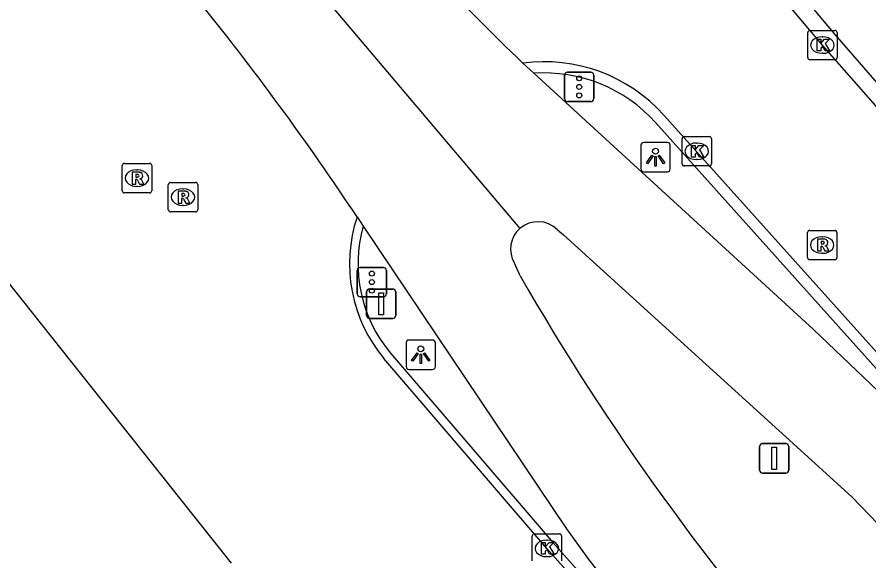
# Model space of a CAD drawing. Extents: x 159489 to 160304, y 383826 to 384530.
# Drawn here: x 160033.79 to 160062.78, y 384153.53 to 384172.02 of the extents above; entities that cross this region are included whole.
import ezdxf

# ---------------------------------------------------------------- set-up
doc = ezdxf.new("R2010")
doc.units = 0
for name, color, linetype in [('IMGEO_Berm_open', 7, 'Continuous'), ('IMGEO_Kolk', 7, 'Continuous'), ('IMGEO_Lichtpunt', 7, 'Continuous'), ('IMGEO_OVBaan_gesloten', 7, 'Continuous'), ('IMGEO_Rijbaan_lokaal_gesloten', 7, 'Continuous'), ('IMGEO_Rioolput', 7, 'Continuous'), ('IMGEO_Verkeersbordpaal', 7, 'Continuous'), ('IMGEO_Verkeersregelinstallatiepaal', 7, 'Continuous'), ('IMGEO_Voetpad_open', 7, 'Continuous')]:
    doc.layers.add(name, color=color, linetype=linetype)

msp = doc.modelspace()

# ---------------------------------------------------------------- linework, layer by layer
at = {"layer": 'IMGEO_Berm_open'}
for points in [[(160067.265, 384155.319), (160064.412, 384158.526), (160064.218, 384158.742), (160055.515, 384168.433)], [(160046.495, 384160.595), (160052.037, 384154.144), (160055.592, 384150.156), (160057.705, 384147.961)]]:
    msp.add_lwpolyline(points, dxfattribs=at)
for centre, radius, start, end in [((160051.726, 384165.022), 5.098, 41.9966, 93.9479), ((160050.11, 384163.632), 4.721, 164.2538, 220.0299)]:
    msp.add_arc(centre, radius, start, end, dxfattribs=at)
at = {"layer": 'IMGEO_Kolk'}
for p, q in [((160060.694, 384170.64), (160060.694, 384171.492)), ((160060.769, 384171.566), (160061.621, 384171.566)), ((160061.182, 384171.346), (160061.207, 384171.346)), ((160061.695, 384171.492), (160061.695, 384170.64)), ((160061.205, 384170.786), (160061.18, 384170.786)), ((160061.621, 384170.566), (160060.769, 384170.566)), ((160056.417, 384167.029), (160056.417, 384167.881)), ((160056.492, 384167.955), (160057.344, 384167.955)), ((160057.418, 384167.881), (160057.418, 384167.029)), ((160056.905, 384167.735), (160056.93, 384167.735)), ((160056.928, 384167.175), (160056.903, 384167.175)), ((160057.344, 384166.955), (160056.492, 384166.955)), ((160051.319, 384153.528), (160051.319, 384154.38)), ((160051.394, 384154.454), (160052.246, 384154.454)), ((160052.32, 384154.38), (160052.32, 384153.528)), ((160051.807, 384154.234), (160051.832, 384154.234)), ((160051.83, 384153.674), (160051.805, 384153.674))]:
    msp.add_line(p, q, dxfattribs=at)
for points in [[(160060.694, 384170.64), (160060.694, 384171.492)], [(160060.769, 384171.566), (160061.621, 384171.566)], [(160061.695, 384171.492), (160061.695, 384170.64)], [(160061.015, 384171.266), (160061.138, 384171.266), (160061.138, 384171.115), (160061.268, 384171.266), (160061.432, 384171.266), (160061.286, 384171.115), (160061.439, 384170.866), (160061.287, 384170.866), (160061.202, 384171.03), (160061.138, 384170.963), (160061.138, 384170.866), (160061.015, 384170.866), (160061.015, 384171.266)], [(160061.621, 384170.566), (160060.769, 384170.566)], [(160056.417, 384167.029), (160056.417, 384167.881)], [(160056.492, 384167.955), (160057.344, 384167.955)], [(160057.418, 384167.881), (160057.418, 384167.029)], [(160056.738, 384167.655), (160056.861, 384167.655), (160056.861, 384167.504), (160056.991, 384167.655), (160057.155, 384167.655), (160057.009, 384167.504), (160057.162, 384167.255), (160057.01, 384167.255), (160056.925, 384167.419), (160056.861, 384167.352), (160056.861, 384167.255), (160056.738, 384167.255), (160056.738, 384167.655)], [(160057.344, 384166.955), (160056.492, 384166.955)], [(160051.319, 384153.528), (160051.319, 384154.38)], [(160051.394, 384154.454), (160052.246, 384154.454)], [(160052.32, 384154.38), (160052.32, 384153.528)], [(160051.64, 384154.154), (160051.763, 384154.154), (160051.763, 384154.003), (160051.893, 384154.154), (160052.057, 384154.154), (160051.911, 384154.003), (160052.064, 384153.754), (160051.912, 384153.754), (160051.827, 384153.918), (160051.763, 384153.851), (160051.763, 384153.754), (160051.64, 384153.754), (160051.64, 384154.154)]]:
    msp.add_lwpolyline(points, dxfattribs=at)
for centre, start, end in [((160060.771, 384171.49), 91.552, 178.448), ((160060.771, 384171.49), 91.552, 178.448), ((160061.619, 384171.49), 1.552, 88.448), ((160061.619, 384171.49), 1.552, 88.448), ((160060.771, 384170.642), 181.552, 268.448), ((160060.771, 384170.642), 181.552, 268.448), ((160061.619, 384170.642), 271.552, 358.448), ((160061.619, 384170.642), 271.552, 358.448), ((160056.494, 384167.879), 91.552, 178.448), ((160056.494, 384167.879), 91.552, 178.448), ((160057.342, 384167.879), 1.552, 88.448), ((160057.342, 384167.879), 1.552, 88.448), ((160056.494, 384167.031), 181.552, 268.448), ((160056.494, 384167.031), 181.552, 268.448), ((160057.342, 384167.031), 271.552, 358.448), ((160057.342, 384167.031), 271.552, 358.448), ((160051.396, 384154.378), 91.552, 178.448), ((160051.396, 384154.378), 91.552, 178.448), ((160052.244, 384154.378), 1.552, 88.448), ((160052.244, 384154.378), 1.552, 88.448)]:
    msp.add_arc(centre, 0.0765, start, end, dxfattribs=at)
for centre, major_axis, ratio, start_param, end_param in [((160061.181, 384171.066), (-0.387, 0.002), 0.722429, 4.712389, 7.853982), ((160061.206, 384171.066), (-0.39, 0.002), 0.717154, 1.570796, 4.712389), ((160056.904, 384167.455), (-0.387, 0.002), 0.722429, 4.712389, 7.853982), ((160056.929, 384167.455), (-0.39, 0.002), 0.717154, 1.570796, 4.712389), ((160051.806, 384153.954), (-0.387, 0.002), 0.722429, 4.712389, 7.853982), ((160051.831, 384153.954), (-0.39, 0.002), 0.717154, 1.570796, 4.712389)]:
    msp.add_ellipse(centre, major_axis=major_axis, ratio=ratio, start_param=start_param, end_param=end_param, dxfattribs=at)
at = {"layer": 'IMGEO_Lichtpunt'}
for p, q in [((160055.018, 384167.66), (160055.018, 384166.853)), ((160055.018, 384167.66), (160055.018, 384166.853)), ((160055.92, 384167.755), (160055.112, 384167.755)), ((160055.92, 384167.755), (160055.112, 384167.755)), ((160056.014, 384166.853), (160056.014, 384167.66)), ((160056.014, 384166.853), (160056.014, 384167.66)), ((160055.112, 384166.759), (160055.92, 384166.759)), ((160055.112, 384166.759), (160055.92, 384166.759)), ((160047.029, 384160.942), (160047.029, 384160.135)), ((160047.029, 384160.942), (160047.029, 384160.135)), ((160047.931, 384161.037), (160047.123, 384161.037)), ((160047.931, 384161.037), (160047.123, 384161.037)), ((160048.025, 384160.135), (160048.025, 384160.942)), ((160048.025, 384160.135), (160048.025, 384160.942)), ((160047.123, 384160.041), (160047.931, 384160.041)), ((160047.123, 384160.041), (160047.931, 384160.041))]:
    msp.add_line(p, q, dxfattribs=at)
for points in [[(160055.392, 384167.324), (160055.431, 384167.296), (160055.243, 384167.034), (160055.205, 384167.061), (160055.392, 384167.324)], [(160055.604, 384167.296), (160055.642, 384167.323), (160055.829, 384167.061), (160055.79, 384167.033), (160055.604, 384167.296)], [(160055.494, 384167.276), (160055.541, 384167.276), (160055.541, 384166.954), (160055.494, 384166.954), (160055.494, 384167.276)], [(160047.403, 384160.606), (160047.442, 384160.578), (160047.254, 384160.316), (160047.216, 384160.343), (160047.403, 384160.606)], [(160047.505, 384160.558), (160047.552, 384160.558), (160047.552, 384160.236), (160047.505, 384160.236), (160047.505, 384160.558)], [(160047.615, 384160.578), (160047.653, 384160.605), (160047.84, 384160.343), (160047.801, 384160.315), (160047.615, 384160.578)]]:
    msp.add_lwpolyline(points, dxfattribs=at)
for centre in [(160055.517, 384167.458), (160047.528, 384160.74)]:
    msp.add_circle(centre, 0.0994, dxfattribs=at)
for centre, start, end in [((160055.112, 384167.66), 90, 180), ((160055.112, 384167.66), 90, 180), ((160055.92, 384167.66), 0, 90), ((160055.92, 384167.66), 0, 90), ((160055.112, 384166.853), 180, 270), ((160055.112, 384166.853), 180, 270), ((160055.92, 384166.853), 270, 0), ((160055.92, 384166.853), 270, 360), ((160047.123, 384160.942), 90, 180), ((160047.123, 384160.942), 90, 180), ((160047.931, 384160.942), 0, 90), ((160047.931, 384160.942), 0, 90), ((160047.123, 384160.135), 180, 270), ((160047.123, 384160.135), 180, 270), ((160047.931, 384160.135), 270, 0), ((160047.931, 384160.135), 270, 360)]:
    msp.add_arc(centre, 0.0946, start, end, dxfattribs=at)
at = {"layer": 'IMGEO_OVBaan_gesloten'}
for points in [[(160039.203, 384178.646), (160050.903, 384164.834)], [(160051.375, 384170.108), (160051.001, 384170.451)], [(160067.265, 384155.319), (160060.886, 384161.392), (160051.375, 384170.108)], [(160045.359, 384165.221), (160045.566, 384164.913)], [(160045.566, 384164.913), (160052.487, 384154.625), (160053.25, 384153.565), (160057.705, 384147.961)], [(160052.164, 384164.796), (160052.381, 384164.612), (160062.197, 384155.705), (160068.22, 384149.458), (160072.333, 384144.888), (160083.806, 384131.37), (160091.193, 384122.372)], [(160050.904, 384163.226), (160050.715, 384163.653)]]:
    msp.add_lwpolyline(points, dxfattribs=at)
for centre, radius, start, end in [((160096.44, 384218.156), 65.882, 218.75118, 226.39396), ((159966.293, 384112.86), 94.832, 33.51445, 39.09923), ((160051.513, 384164.128), 0.933, 45.7225, 130.8253), ((160051.512, 384164.132), 0.93, 130.9349, 210.9754), ((160125.823, 384206.307), 86.422, 209.90079, 221.7673)]:
    msp.add_arc(centre, radius, start, end, dxfattribs=at)
at = {"layer": 'IMGEO_Rijbaan_lokaal_gesloten'}
for points in [[(160094.018, 384135.288), (160089.367, 384140.087), (160079.931, 384150.12), (160070.349, 384160.656), (160061.195, 384171.066), (160055.796, 384177.459), (160048.4, 384186.332)], [(160055.797, 384168.686), (160066.449, 384156.825), (160076.823, 384145.424), (160086.248, 384135.404), (160089.822, 384131.686), (160104.646, 384116.715), (160124.719, 384096.863)], [(160032.238, 384164.549), (160041.08, 384153.45)], [(160115.618, 384087.91), (160078.271, 384125.002), (160074.885, 384128.567), (160057.461, 384147.627), (160051.82, 384153.954), (160046.275, 384160.409)]]:
    msp.add_lwpolyline(points, dxfattribs=at)
for centre, radius, start, end in [((160051.725, 384165.02), 5.479, 41.9992, 97.592), ((160050.111, 384163.632), 5.011, 161.5167, 220.0387)]:
    msp.add_arc(centre, radius, start, end, dxfattribs=at)
at = {"layer": 'IMGEO_Rioolput'}
for p, q in [((160037.445, 384167.042), (160038.297, 384167.042)), ((160037.37, 384166.116), (160037.37, 384166.968)), ((160037.858, 384166.822), (160037.883, 384166.822)), ((160038.371, 384166.968), (160038.371, 384166.116)), ((160037.881, 384166.262), (160037.856, 384166.262)), ((160038.937, 384165.47), (160038.937, 384166.322)), ((160039.012, 384166.396), (160039.864, 384166.396)), ((160039.425, 384166.176), (160039.45, 384166.176)), ((160039.938, 384166.322), (160039.938, 384165.47)), ((160038.297, 384166.042), (160037.445, 384166.042)), ((160039.448, 384165.616), (160039.423, 384165.616)), ((160039.864, 384165.396), (160039.012, 384165.396)), ((160060.686, 384163.841), (160060.686, 384164.693)), ((160060.761, 384164.767), (160061.613, 384164.767)), ((160061.687, 384164.693), (160061.687, 384163.841)), ((160061.174, 384164.547), (160061.199, 384164.547)), ((160061.197, 384163.987), (160061.172, 384163.987)), ((160061.613, 384163.767), (160060.761, 384163.767))]:
    msp.add_line(p, q, dxfattribs=at)
for points in [[(160037.445, 384167.042), (160038.297, 384167.042)], [(160037.37, 384166.116), (160037.37, 384166.968)], [(160037.959, 384166.74), (160037.707, 384166.742), (160037.707, 384166.342)], [(160038.371, 384166.968), (160038.371, 384166.116)], [(160037.707, 384166.342), (160037.831, 384166.342), (160037.831, 384166.504), (160037.842, 384166.504)], [(160037.885, 384166.661), (160037.831, 384166.661), (160037.831, 384166.58)], [(160037.831, 384166.58), (160037.883, 384166.58)], [(160037.889, 384166.475), (160037.96, 384166.342), (160038.1, 384166.342), (160038.035, 384166.468)], [(160038.937, 384165.47), (160038.937, 384166.322)], [(160039.012, 384166.396), (160039.864, 384166.396)], [(160039.938, 384166.322), (160039.938, 384165.47)], [(160038.297, 384166.042), (160037.445, 384166.042)], [(160039.526, 384166.094), (160039.274, 384166.096), (160039.274, 384165.696)], [(160039.274, 384165.696), (160039.398, 384165.696), (160039.398, 384165.858), (160039.409, 384165.858)], [(160039.452, 384166.015), (160039.398, 384166.015), (160039.398, 384165.934)], [(160039.398, 384165.934), (160039.45, 384165.934)], [(160039.456, 384165.829), (160039.527, 384165.696), (160039.667, 384165.696), (160039.602, 384165.822)], [(160039.864, 384165.396), (160039.012, 384165.396)], [(160060.686, 384163.841), (160060.686, 384164.693)], [(160060.761, 384164.767), (160061.613, 384164.767)], [(160061.687, 384164.693), (160061.687, 384163.841)], [(160061.275, 384164.465), (160061.023, 384164.467), (160061.023, 384164.067)], [(160061.201, 384164.386), (160061.147, 384164.386), (160061.147, 384164.305)], [(160061.023, 384164.067), (160061.147, 384164.067), (160061.147, 384164.229), (160061.158, 384164.229)], [(160061.147, 384164.305), (160061.199, 384164.305)], [(160061.205, 384164.2), (160061.276, 384164.067), (160061.416, 384164.067), (160061.351, 384164.193)], [(160061.613, 384163.767), (160060.761, 384163.767)]]:
    msp.add_lwpolyline(points, dxfattribs=at)
for centre, radius, start, end in [((160037.447, 384166.966), 0.0765, 91.552, 178.448), ((160037.447, 384166.966), 0.0765, 91.552, 178.448), ((160038.295, 384166.966), 0.0765, 1.552, 88.448), ((160038.295, 384166.966), 0.0765, 1.552, 88.448), ((160037.958, 384166.63), 0.109, 350.3612, 89.416), ((160037.841, 384166.451), 0.0533, 26.0293, 88.6989), ((160037.867, 384166.769), 0.19, 274.7715, 282.9687), ((160037.891, 384166.565), 0.0964, 77.0061, 93.1865), ((160037.905, 384166.622), 0.0378, 276.6634, 79.6772), ((160037.956, 384166.63), 0.112, 277.5842, 350.9817), ((160037.94, 384166.415), 0.108, 29.5134, 73.7905), ((160039.014, 384166.32), 0.0765, 91.552, 178.448), ((160039.014, 384166.32), 0.0765, 91.552, 178.448), ((160039.862, 384166.32), 0.0765, 1.552, 88.448), ((160039.862, 384166.32), 0.0765, 1.552, 88.448), ((160037.447, 384166.118), 0.0765, 181.552, 268.448), ((160037.447, 384166.118), 0.0765, 181.552, 268.448), ((160038.295, 384166.118), 0.0765, 271.552, 358.448), ((160038.295, 384166.118), 0.0765, 271.552, 358.448), ((160039.408, 384165.805), 0.0533, 26.0293, 88.6989), ((160039.434, 384166.123), 0.19, 274.7715, 282.9687), ((160039.458, 384165.919), 0.0964, 77.0061, 93.1865), ((160039.472, 384165.976), 0.0378, 276.6634, 79.6772), ((160039.525, 384165.984), 0.109, 350.3612, 89.416), ((160039.523, 384165.984), 0.112, 277.5842, 350.9817), ((160039.507, 384165.769), 0.108, 29.5134, 73.7905), ((160039.014, 384165.472), 0.0765, 181.552, 268.448), ((160039.014, 384165.472), 0.0765, 181.552, 268.448), ((160039.862, 384165.472), 0.0765, 271.552, 358.448), ((160039.862, 384165.472), 0.0765, 271.552, 358.448), ((160060.763, 384164.691), 0.0765, 91.552, 178.448), ((160060.763, 384164.691), 0.0765, 91.552, 178.448), ((160061.611, 384164.691), 0.0765, 1.552, 88.448), ((160061.611, 384164.691), 0.0765, 1.552, 88.448), ((160061.207, 384164.29), 0.0964, 77.0061, 93.1865), ((160061.221, 384164.347), 0.0378, 276.6634, 79.6772), ((160061.274, 384164.355), 0.109, 350.3612, 89.416), ((160061.157, 384164.176), 0.0533, 26.0293, 88.6989), ((160061.183, 384164.494), 0.19, 274.7715, 282.9687), ((160061.272, 384164.355), 0.112, 277.5842, 350.9817), ((160061.256, 384164.14), 0.108, 29.5134, 73.7905), ((160060.763, 384163.843), 0.0765, 181.552, 268.448), ((160060.763, 384163.843), 0.0765, 181.552, 268.448), ((160061.611, 384163.843), 0.0765, 271.552, 358.448), ((160061.611, 384163.843), 0.0765, 271.552, 358.448)]:
    msp.add_arc(centre, radius, start, end, dxfattribs=at)
for centre, major_axis, ratio, start_param, end_param in [((160037.857, 384166.542), (-0.387, 0.002), 0.722429, 4.712389, 7.853982), ((160037.882, 384166.542), (-0.39, 0.002), 0.717154, 1.570796, 4.712389), ((160039.424, 384165.896), (-0.387, 0.002), 0.722429, 4.712389, 7.853982), ((160039.449, 384165.896), (-0.39, 0.002), 0.717154, 1.570796, 4.712389), ((160061.173, 384164.267), (-0.387, 0.002), 0.722429, 4.712389, 7.853982), ((160061.198, 384164.267), (-0.39, 0.002), 0.717154, 1.570796, 4.712389)]:
    msp.add_ellipse(centre, major_axis=major_axis, ratio=ratio, start_param=start_param, end_param=end_param, dxfattribs=at)
at = {"layer": 'IMGEO_Verkeersbordpaal'}
for p, q in [((160045.685, 384161.872), (160045.685, 384162.672)), ((160045.685, 384162.672), (160045.685, 384161.872)), ((160045.785, 384162.772), (160046.575, 384162.772)), ((160046.575, 384162.772), (160045.785, 384162.772)), ((160046.675, 384162.672), (160046.675, 384161.872)), ((160046.675, 384161.872), (160046.675, 384162.672)), ((160046.575, 384161.772), (160045.785, 384161.772)), ((160045.785, 384161.772), (160046.575, 384161.772)), ((160059.158, 384157.516), (160059.948, 384157.516)), ((160059.948, 384157.516), (160059.158, 384157.516)), ((160059.058, 384156.616), (160059.058, 384157.416)), ((160059.058, 384157.416), (160059.058, 384156.616)), ((160060.048, 384157.416), (160060.048, 384156.616)), ((160060.048, 384156.616), (160060.048, 384157.416)), ((160059.948, 384156.516), (160059.158, 384156.516)), ((160059.158, 384156.516), (160059.948, 384156.516))]:
    msp.add_line(p, q, dxfattribs=at)
for points in [[(160046.105, 384162.647), (160046.255, 384162.647), (160046.255, 384161.897), (160046.105, 384161.897), (160046.105, 384162.647)], [(160059.478, 384157.391), (160059.628, 384157.391), (160059.628, 384156.641), (160059.478, 384156.641), (160059.478, 384157.391)]]:
    msp.add_lwpolyline(points, dxfattribs=at)
for centre, start, end in [((160045.785, 384162.672), 90, 180), ((160045.785, 384162.672), 90, 180), ((160046.575, 384162.672), 0, 90), ((160046.575, 384162.672), 360, 90), ((160045.785, 384161.872), 180, 270), ((160045.785, 384161.872), 180, 270), ((160046.575, 384161.872), 270, 0), ((160046.575, 384161.872), 270, 0), ((160059.158, 384157.416), 90, 180), ((160059.158, 384157.416), 90, 180), ((160059.948, 384157.416), 0, 90), ((160059.948, 384157.416), 360, 90), ((160059.158, 384156.616), 180, 270), ((160059.158, 384156.616), 180, 270), ((160059.948, 384156.616), 270, 0), ((160059.948, 384156.616), 270, 0)]:
    msp.add_arc(centre, 0.1, start, end, dxfattribs=at)
at = {"layer": 'IMGEO_Verkeersregelinstallatiepaal'}
for p, q in [((160052.422, 384169.245), (160052.422, 384170.045)), ((160052.422, 384170.045), (160052.422, 384169.245)), ((160052.522, 384170.145), (160053.312, 384170.145)), ((160053.312, 384170.145), (160052.522, 384170.145)), ((160053.412, 384170.045), (160053.412, 384169.245)), ((160053.412, 384169.245), (160053.412, 384170.045)), ((160053.312, 384169.145), (160052.522, 384169.145)), ((160052.522, 384169.145), (160053.312, 384169.145)), ((160045.367, 384162.606), (160045.367, 384163.406)), ((160045.367, 384163.406), (160045.367, 384162.606)), ((160045.467, 384163.506), (160046.257, 384163.506)), ((160046.257, 384163.506), (160045.467, 384163.506)), ((160046.357, 384163.406), (160046.357, 384162.606)), ((160046.357, 384162.606), (160046.357, 384163.406)), ((160046.257, 384162.506), (160045.467, 384162.506)), ((160045.467, 384162.506), (160046.257, 384162.506))]:
    msp.add_line(p, q, dxfattribs=at)
for centre in [(160052.917, 384169.935), (160052.917, 384169.645), (160052.917, 384169.355), (160045.862, 384163.296), (160045.862, 384163.006), (160045.862, 384162.716)]:
    msp.add_circle(centre, 0.085, dxfattribs=at)
for centre, start, end in [((160052.522, 384170.045), 90, 180), ((160052.522, 384170.045), 90, 180), ((160053.312, 384170.045), 0, 90), ((160053.312, 384170.045), 360, 90), ((160052.522, 384169.245), 180, 270), ((160052.522, 384169.245), 180, 270), ((160053.312, 384169.245), 270, 0), ((160053.312, 384169.245), 270, 0), ((160045.467, 384163.406), 90, 180), ((160045.467, 384163.406), 90, 180), ((160046.257, 384163.406), 0, 90), ((160046.257, 384163.406), 360, 90), ((160045.467, 384162.606), 180, 270), ((160045.467, 384162.606), 180, 270), ((160046.257, 384162.606), 270, 0), ((160046.257, 384162.606), 270, 0)]:
    msp.add_arc(centre, 0.1, start, end, dxfattribs=at)
at = {"layer": 'IMGEO_Voetpad_open'}
msp.add_lwpolyline([(160173.165, 384059.326), (160167.091, 384064.648), (160161.015, 384070.183), (160146.171, 384084.356), (160127.88, 384102.246), (160104.079, 384125.847), (160094.817, 384135.246), (160084.845, 384145.686), (160074.003, 384157.433), (160066.213, 384166.161), (160061.626, 384171.427), (160049.101, 384186.313), (160048.804, 384186.671)], dxfattribs=at)

doc.saveas('drawing.dxf')
